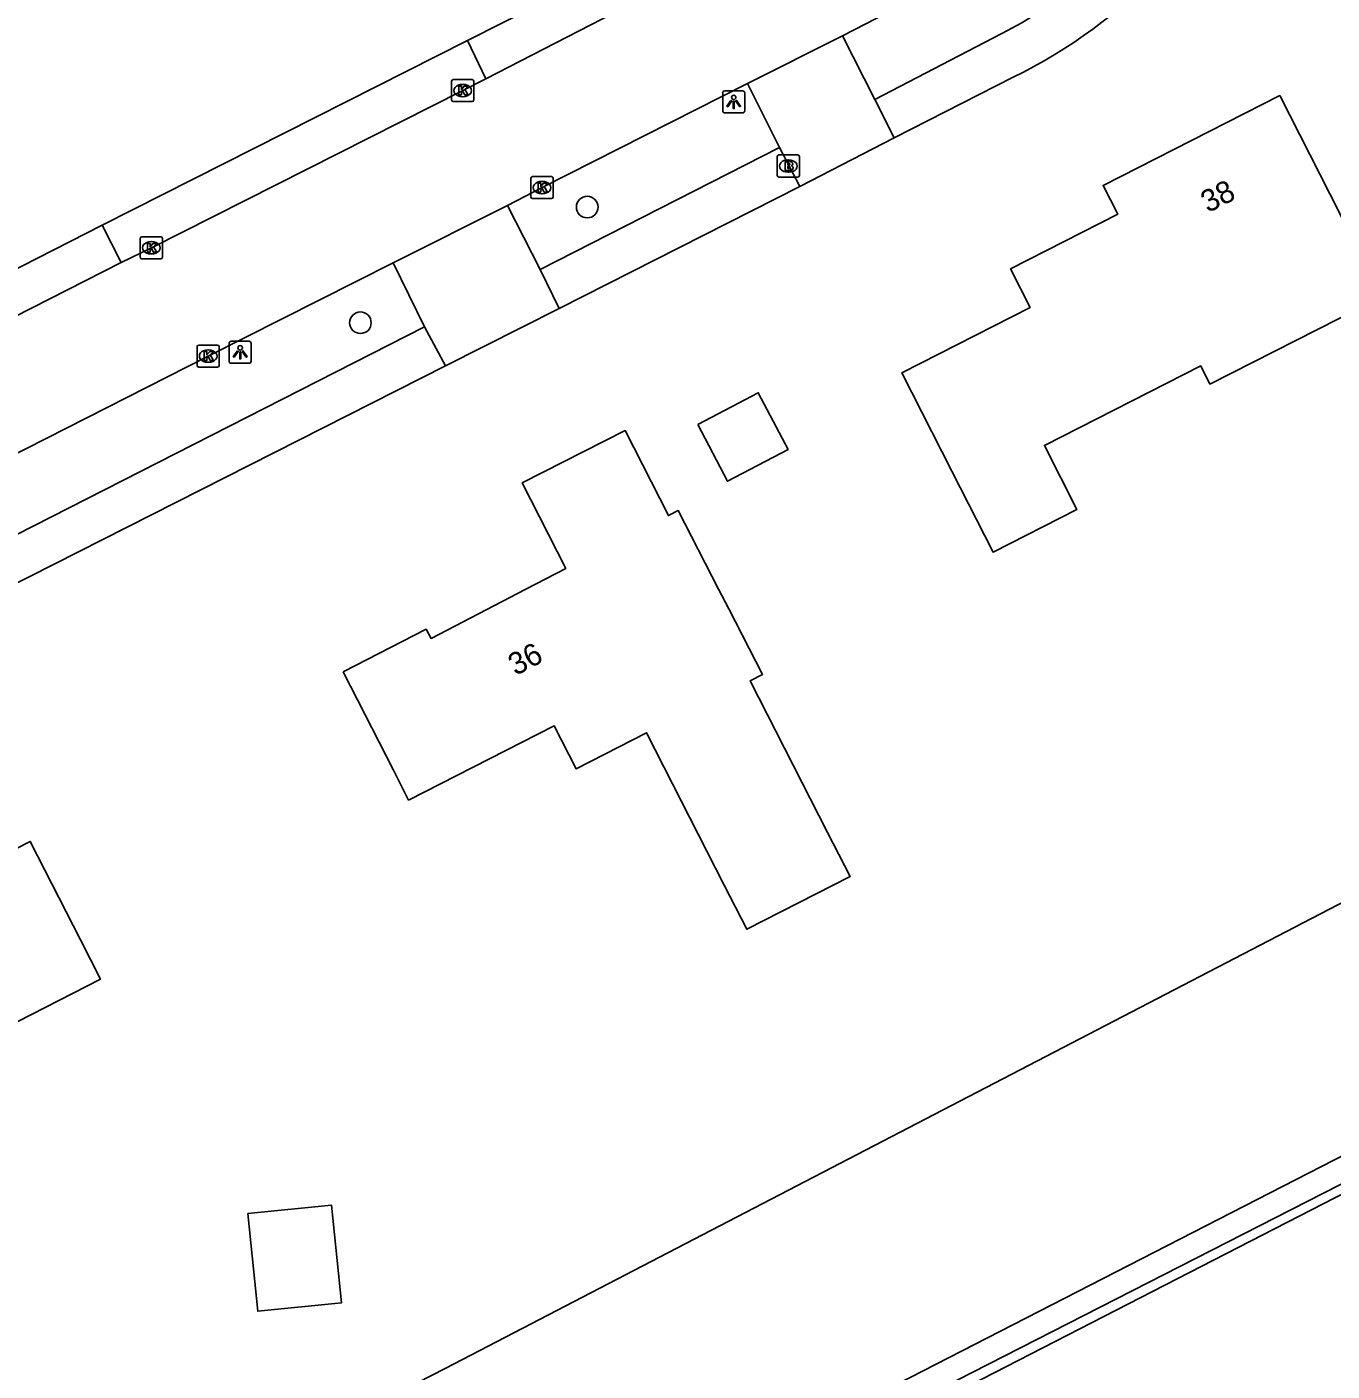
# Model space of a CAD drawing. Extents: x 162722 to 165099, y 384721 to 386283.
# Drawn here: x 164061.3 to 164120.4, y 384964.6 to 385025.5 of the extents above; entities that cross this region are included whole.
import ezdxf

# ---------------------------------------------------------------- set-up
doc = ezdxf.new("R2010")
doc.units = 0
for name, color, linetype in [('IMGEO_Boom', 7, 'Continuous'), ('IMGEO_Brandkraan', 7, 'Continuous'), ('IMGEO_Erf', 7, 'Continuous'), ('IMGEO_Groenvoorziening', 7, 'Continuous'), ('IMGEO_Hek', 7, 'Continuous'), ('IMGEO_Kolk', 7, 'Continuous'), ('IMGEO_Lichtpunt', 7, 'Continuous'), ('IMGEO_Pand', 7, 'Continuous'), ('IMGEO_Pand_nummerreeks', 7, 'Continuous'), ('IMGEO_Parkeervlak_open', 7, 'Continuous'), ('IMGEO_Rijbaan_lokaal_open', 7, 'Continuous'), ('IMGEO_Voetpad_open', 7, 'Continuous')]:
    doc.layers.add(name, color=color, linetype=linetype)

msp = doc.modelspace()

# ---------------------------------------------------------------- linework, layer by layer
at = {"layer": 'IMGEO_Boom'}
for centre in [(164086.652, 385017.305), (164076.376, 385012.068)]:
    msp.add_circle(centre, 0.489, dxfattribs=at)
at = {"layer": 'IMGEO_Brandkraan'}
for p, q in [((164095.264, 385018.737), (164095.264, 385019.589)), ((164095.339, 385019.663), (164096.191, 385019.663)), ((164096.265, 385019.589), (164096.265, 385018.737)), ((164095.752, 385019.443), (164095.777, 385019.443)), ((164096.191, 385018.663), (164095.339, 385018.663)), ((164095.775, 385018.883), (164095.75, 385018.883))]:
    msp.add_line(p, q, dxfattribs=at)
for points in [[(164095.264, 385018.737), (164095.264, 385019.589)], [(164095.339, 385019.663), (164096.191, 385019.663)], [(164096.265, 385019.589), (164096.265, 385018.737)], [(164095.612, 385019.363), (164095.612, 385018.963), (164095.825, 385018.963)], [(164095.843, 385019.363), (164095.612, 385019.363)], [(164095.791, 385019.282), (164095.737, 385019.282), (164095.737, 385019.206)], [(164095.737, 385019.206), (164095.79, 385019.206)], [(164095.799, 385019.13), (164095.737, 385019.13), (164095.737, 385019.049)], [(164095.737, 385019.049), (164095.799, 385019.049)], [(164096.191, 385018.663), (164095.339, 385018.663)]]:
    msp.add_lwpolyline(points, dxfattribs=at)
for centre, radius, start, end in [((164095.341, 385019.587), 0.0765, 91.55205, 178.44795), ((164095.341, 385019.587), 0.0765, 91.55205, 178.44795), ((164096.189, 385019.587), 0.0765, 1.55205, 88.44795), ((164096.189, 385019.587), 0.0765, 1.55205, 88.44795), ((164095.792, 385019.244), 0.0379, 267.82845, 90.93552), ((164095.8, 385019.089), 0.0404, 269.87594, 90.50774), ((164095.831, 385019.214), 0.251, 268.66757, 293.53466), ((164095.847, 385019.218), 0.145, 59.4692, 91.53667), ((164095.872, 385019.265), 0.0922, 285.51372, 58.15012), ((164095.877, 385019.073), 0.105, 301.31148, 78.98903), ((164095.341, 385018.739), 0.0765, 181.55205, 268.44795), ((164095.341, 385018.739), 0.0765, 181.55205, 268.44795), ((164096.189, 385018.739), 0.0765, 271.55205, 358.44795), ((164096.189, 385018.739), 0.0765, 271.55205, 358.44795)]:
    msp.add_arc(centre, radius, start, end, dxfattribs=at)
for centre, major_axis, ratio, start_param, end_param in [((164095.751, 385019.163), (-0.387, 0.002), 0.722429, 4.712389, 7.853982), ((164095.776, 385019.163), (-0.39, 0.002), 0.717154, 1.570796, 4.712389)]:
    msp.add_ellipse(centre, major_axis=major_axis, ratio=ratio, start_param=start_param, end_param=end_param, dxfattribs=at)
at = {"layer": 'IMGEO_Erf'}
msp.add_lwpolyline([(163897.985, 384886.845), (163925.711, 384900.92), (163932.377, 384900.522), (163958.544, 384912.864), (163988.039, 384927.89), (163995.382, 384923.265), (164000, 384925.382), (164021.235, 384935.114), (164050.974, 384949.76), (164080.212, 384964.716), (164134.643, 384992.974), (164135.303, 385000), (164135.488, 385001.967), (164139.932, 385003.079), (164145.217, 385006.018), (164162.179, 385013.171)], dxfattribs=at)
at = {"layer": 'IMGEO_Groenvoorziening'}
for points in [[(163804.052, 384830.637), (163923.546, 384891.188), (163932.646, 384886.865), (163985.84, 384913.515), (163996.464, 384908.761), (164000, 384910.576), (164144.892, 384984.957), (164146.018, 384985.926)], [(164146.018, 384985.926), (163996.449, 384909.621), (163986.31, 384914.568), (163955.992, 384899.174), (163932.762, 384887.378), (163923.64, 384892.043), (163901.149, 384880.615)], [(163996.839, 384910.771), (164000, 384912.391), (164142.61, 384985.495)]]:
    msp.add_lwpolyline(points, dxfattribs=at)
at = {"layer": 'IMGEO_Hek'}
msp.add_lwpolyline([(163955.992, 384899.174), (163986.31, 384914.568), (163996.449, 384909.621), (164146.018, 384985.926)], dxfattribs=at)
at = {"layer": 'IMGEO_Kolk'}
for p, q in [((164080.51, 385022.153), (164080.51, 385023.005)), ((164080.585, 385023.079), (164081.437, 385023.079)), ((164080.998, 385022.859), (164081.023, 385022.859)), ((164081.511, 385023.005), (164081.511, 385022.153)), ((164081.437, 385022.079), (164080.585, 385022.079)), ((164081.021, 385022.299), (164080.996, 385022.299)), ((164084.104, 385017.76), (164084.104, 385018.612)), ((164084.179, 385018.686), (164085.031, 385018.686)), ((164084.592, 385018.466), (164084.617, 385018.466)), ((164085.105, 385018.612), (164085.105, 385017.76)), ((164084.615, 385017.906), (164084.59, 385017.906)), ((164085.031, 385017.686), (164084.179, 385017.686)), ((164066.405, 385015.035), (164066.405, 385015.887)), ((164066.48, 385015.961), (164067.332, 385015.961)), ((164067.406, 385015.887), (164067.406, 385015.035)), ((164066.893, 385015.741), (164066.918, 385015.741)), ((164067.332, 385014.961), (164066.48, 385014.961)), ((164066.916, 385015.181), (164066.891, 385015.181)), ((164069.056, 385011.058), (164069.908, 385011.058)), ((164068.981, 385010.132), (164068.981, 385010.984)), ((164069.469, 385010.838), (164069.494, 385010.838)), ((164069.982, 385010.984), (164069.982, 385010.132)), ((164069.908, 385010.058), (164069.056, 385010.058)), ((164069.492, 385010.278), (164069.467, 385010.278))]:
    msp.add_line(p, q, dxfattribs=at)
for points in [[(164080.51, 385022.153), (164080.51, 385023.005)], [(164080.585, 385023.079), (164081.437, 385023.079)], [(164080.831, 385022.779), (164080.954, 385022.779), (164080.954, 385022.628), (164081.084, 385022.779), (164081.248, 385022.779), (164081.102, 385022.628), (164081.255, 385022.379), (164081.103, 385022.379), (164081.018, 385022.543), (164080.954, 385022.476), (164080.954, 385022.379), (164080.831, 385022.379), (164080.831, 385022.779)], [(164081.511, 385023.005), (164081.511, 385022.153)], [(164081.437, 385022.079), (164080.585, 385022.079)], [(164084.104, 385017.76), (164084.104, 385018.612)], [(164084.179, 385018.686), (164085.031, 385018.686)], [(164084.425, 385018.386), (164084.548, 385018.386), (164084.548, 385018.235), (164084.678, 385018.386), (164084.842, 385018.386), (164084.696, 385018.235), (164084.849, 385017.986), (164084.697, 385017.986), (164084.612, 385018.15), (164084.548, 385018.083), (164084.548, 385017.986), (164084.425, 385017.986), (164084.425, 385018.386)], [(164085.105, 385018.612), (164085.105, 385017.76)], [(164085.031, 385017.686), (164084.179, 385017.686)], [(164066.405, 385015.035), (164066.405, 385015.887)], [(164066.48, 385015.961), (164067.332, 385015.961)], [(164067.406, 385015.887), (164067.406, 385015.035)], [(164066.726, 385015.661), (164066.849, 385015.661), (164066.849, 385015.51), (164066.979, 385015.661), (164067.143, 385015.661), (164066.997, 385015.51), (164067.15, 385015.261), (164066.998, 385015.261), (164066.913, 385015.425), (164066.849, 385015.358), (164066.849, 385015.261), (164066.726, 385015.261), (164066.726, 385015.661)], [(164067.332, 385014.961), (164066.48, 385014.961)], [(164069.056, 385011.058), (164069.908, 385011.058)], [(164068.981, 385010.132), (164068.981, 385010.984)], [(164069.302, 385010.758), (164069.425, 385010.758), (164069.425, 385010.607), (164069.555, 385010.758), (164069.719, 385010.758), (164069.573, 385010.607), (164069.726, 385010.358), (164069.574, 385010.358), (164069.489, 385010.522), (164069.425, 385010.455), (164069.425, 385010.358), (164069.302, 385010.358), (164069.302, 385010.758)], [(164069.982, 385010.984), (164069.982, 385010.132)], [(164069.908, 385010.058), (164069.056, 385010.058)]]:
    msp.add_lwpolyline(points, dxfattribs=at)
for centre, start, end in [((164080.587, 385023.003), 91.55205, 178.44795), ((164080.587, 385023.003), 91.55205, 178.44795), ((164081.435, 385023.003), 1.55205, 88.44795), ((164081.435, 385023.003), 1.55205, 88.44795), ((164080.587, 385022.155), 181.55205, 268.44795), ((164080.587, 385022.155), 181.55205, 268.44795), ((164081.435, 385022.155), 271.55205, 358.44795), ((164081.435, 385022.155), 271.55205, 358.44795), ((164084.181, 385018.61), 91.55205, 178.44795), ((164084.181, 385018.61), 91.55205, 178.44795), ((164085.029, 385018.61), 1.55205, 88.44795), ((164085.029, 385018.61), 1.55205, 88.44795), ((164084.181, 385017.762), 181.55205, 268.44795), ((164084.181, 385017.762), 181.55205, 268.44795), ((164085.029, 385017.762), 271.55205, 358.44795), ((164085.029, 385017.762), 271.55205, 358.44795), ((164066.482, 385015.885), 91.55205, 178.44795), ((164066.482, 385015.885), 91.55205, 178.44795), ((164067.33, 385015.885), 1.55205, 88.44795), ((164067.33, 385015.885), 1.55205, 88.44795), ((164066.482, 385015.037), 181.55205, 268.44795), ((164066.482, 385015.037), 181.55205, 268.44795), ((164067.33, 385015.037), 271.55205, 358.44795), ((164067.33, 385015.037), 271.55205, 358.44795), ((164069.058, 385010.982), 91.55205, 178.44795), ((164069.058, 385010.982), 91.55205, 178.44795), ((164069.906, 385010.982), 1.55205, 88.44795), ((164069.906, 385010.982), 1.55205, 88.44795), ((164069.058, 385010.134), 181.55205, 268.44795), ((164069.058, 385010.134), 181.55205, 268.44795), ((164069.906, 385010.134), 271.55205, 358.44795), ((164069.906, 385010.134), 271.55205, 358.44795)]:
    msp.add_arc(centre, 0.0765, start, end, dxfattribs=at)
for centre, major_axis, ratio, start_param, end_param in [((164080.997, 385022.579), (-0.387, 0.002), 0.722429, 4.712389, 7.853982), ((164081.022, 385022.579), (-0.39, 0.002), 0.717154, 1.570796, 4.712389), ((164084.591, 385018.186), (-0.387, 0.002), 0.722429, 4.712389, 7.853982), ((164084.616, 385018.186), (-0.39, 0.002), 0.717154, 1.570796, 4.712389), ((164066.892, 385015.461), (-0.387, 0.002), 0.722429, 4.712389, 7.853982), ((164066.917, 385015.461), (-0.39, 0.002), 0.717154, 1.570796, 4.712389), ((164069.468, 385010.558), (-0.387, 0.002), 0.722429, 4.712389, 7.853982), ((164069.493, 385010.558), (-0.39, 0.002), 0.717154, 1.570796, 4.712389)]:
    msp.add_ellipse(centre, major_axis=major_axis, ratio=ratio, start_param=start_param, end_param=end_param, dxfattribs=at)
at = {"layer": 'IMGEO_Lichtpunt'}
for p, q in [((164092.791, 385022.472), (164092.791, 385021.665)), ((164092.791, 385022.472), (164092.791, 385021.665)), ((164093.693, 385022.567), (164092.885, 385022.567)), ((164093.693, 385022.567), (164092.885, 385022.567)), ((164093.787, 385021.665), (164093.787, 385022.472)), ((164093.787, 385021.665), (164093.787, 385022.472)), ((164092.885, 385021.571), (164093.693, 385021.571)), ((164092.885, 385021.571), (164093.693, 385021.571)), ((164070.431, 385011.132), (164070.431, 385010.325)), ((164070.431, 385011.132), (164070.431, 385010.325)), ((164071.333, 385011.227), (164070.525, 385011.227)), ((164071.333, 385011.227), (164070.525, 385011.227)), ((164071.427, 385010.325), (164071.427, 385011.132)), ((164071.427, 385010.325), (164071.427, 385011.132)), ((164070.525, 385010.231), (164071.333, 385010.231)), ((164070.525, 385010.231), (164071.333, 385010.231))]:
    msp.add_line(p, q, dxfattribs=at)
for points in [[(164093.165, 385022.136), (164093.204, 385022.108), (164093.016, 385021.846), (164092.978, 385021.873), (164093.165, 385022.136)], [(164093.267, 385022.088), (164093.314, 385022.088), (164093.314, 385021.766), (164093.267, 385021.766), (164093.267, 385022.088)], [(164093.377, 385022.108), (164093.415, 385022.135), (164093.602, 385021.873), (164093.563, 385021.845), (164093.377, 385022.108)], [(164070.805, 385010.796), (164070.844, 385010.768), (164070.656, 385010.506), (164070.618, 385010.533), (164070.805, 385010.796)], [(164070.907, 385010.748), (164070.954, 385010.748), (164070.954, 385010.426), (164070.907, 385010.426), (164070.907, 385010.748)], [(164071.017, 385010.768), (164071.055, 385010.795), (164071.242, 385010.533), (164071.203, 385010.505), (164071.017, 385010.768)]]:
    msp.add_lwpolyline(points, dxfattribs=at)
for centre in [(164093.29, 385022.27), (164070.93, 385010.93)]:
    msp.add_circle(centre, 0.0994, dxfattribs=at)
for centre, start, end in [((164092.885, 385022.472), 90, 180), ((164092.885, 385022.472), 90, 180), ((164093.693, 385022.472), 0, 90), ((164093.693, 385022.472), 0, 90), ((164092.885, 385021.665), 180, 270), ((164092.885, 385021.665), 180, 270), ((164093.693, 385021.665), 270, 0), ((164093.693, 385021.665), 270, 360), ((164070.525, 385011.132), 90, 180), ((164070.525, 385011.132), 90, 180), ((164071.333, 385011.132), 0, 90), ((164071.333, 385011.132), 0, 90), ((164070.525, 385010.325), 180, 270), ((164070.525, 385010.325), 180, 270), ((164071.333, 385010.325), 270, 0), ((164071.333, 385010.325), 270, 360)]:
    msp.add_arc(centre, 0.0946, start, end, dxfattribs=at)
at = {"layer": 'IMGEO_Pand'}
for points in [[(164103.173, 385005.346), (164100.908, 385009.803), (164106.718, 385012.756), (164105.828, 385014.507), (164110.687, 385016.976), (164110.02, 385018.288), (164118.023, 385022.355), (164120.288, 385017.898), (164122.651, 385013.246), (164114.865, 385009.289), (164114.448, 385010.11), (164107.362, 385006.509), (164108.835, 385003.611), (164105.035, 385001.68), (164103.173, 385005.346)], [(164091.657, 385007.457), (164093.005, 385004.889), (164095.75, 385006.329), (164094.403, 385008.897), (164091.657, 385007.457)], [(164075.597, 384996.266), (164079.361, 384998.187), (164079.575, 384997.769), (164083.865, 385000), (164085.68, 385000.944), (164083.712, 385004.818), (164088.374, 385007.187), (164090.332, 385003.334), (164090.774, 385003.559), (164092.606, 385000), (164093.065, 384999.108), (164094.593, 384996.143), (164094.034, 384995.858), (164097.539, 384988.989), (164098.56, 384986.989), (164093.882, 384984.602), (164092.861, 384986.602), (164089.34, 384993.501), (164086.148, 384991.871), (164085.154, 384993.818), (164078.562, 384990.454), (164077.869, 384991.812), (164075.597, 384996.266)], [(164045.304, 384977.479), (164043.032, 384981.932), (164047.241, 384984.08), (164046.348, 384985.83), (164049.665, 384987.522), (164050.499, 384985.888), (164053.685, 384987.513), (164054.85, 384985.23), (164061.417, 384988.582), (164063.689, 384984.129), (164064.6, 384982.344), (164057.712, 384978.829), (164057.181, 384979.87), (164046.79, 384974.567), (164045.304, 384977.479)], [(164071.284, 384971.725), (164075.071, 384972.104), (164075.514, 384967.685), (164071.727, 384967.306), (164071.284, 384971.725)]]:
    msp.add_lwpolyline(points, dxfattribs=at)
at = {"layer": 'IMGEO_Parkeervlak_open'}
msp.add_lwpolyline([(164064.675, 385016.487), (164081.225, 385024.845)], dxfattribs=at)
at = {"layer": 'IMGEO_Rijbaan_lokaal_open'}
for points in [[(164104.574, 385028.285), (164100.766, 385026.367), (164098.211, 385025.06)], [(164088.372, 385026.349), (164082.061, 385023.117)], [(164093.91, 385022.896), (164098.211, 385025.06)], [(164082.061, 385023.117), (164081.011, 385022.579), (164066.906, 385015.461), (164065.538, 385014.795)], [(164083.036, 385017.376), (164084.605, 385018.186), (164093.91, 385022.896)], [(164077.864, 385014.778), (164083.036, 385017.376)], [(164053.614, 385002.474), (164054.784, 385003.095), (164069.482, 385010.558), (164077.864, 385014.778)], [(164065.538, 385014.795), (164058.234, 385011.087)]]:
    msp.add_lwpolyline(points, dxfattribs=at)
at = {"layer": 'IMGEO_Voetpad_open'}
for points in [[(164081.225, 385024.845), (164087.541, 385028.05)], [(164098.211, 385025.06), (164099.678, 385022.179)], [(164081.225, 385024.845), (164082.061, 385023.117)], [(164105.03, 385024.959), (164099.678, 385022.179)], [(164093.91, 385022.896), (164095.367, 385020.004)], [(164105.943, 385023.18), (164100.563, 385020.442)], [(164099.678, 385022.179), (164100.563, 385020.442)], [(164100.563, 385020.442), (164096.277, 385018.243)], [(164095.367, 385020.004), (164084.515, 385014.478)], [(164096.277, 385018.243), (164095.367, 385020.004)], [(164096.277, 385018.243), (164085.388, 385012.719)], [(164084.515, 385014.478), (164083.036, 385017.376)], [(164057.382, 385012.776), (164064.675, 385016.487)], [(164064.675, 385016.487), (164065.538, 385014.795)], [(164077.864, 385014.778), (164079.286, 385011.877)], [(164085.388, 385012.719), (164084.515, 385014.478)], [(164085.388, 385012.719), (164080.225, 385010.11)], [(164079.286, 385011.877), (164055.928, 385000), (164055.122, 384999.59)], [(164080.225, 385010.11), (164079.286, 385011.877)], [(164080.225, 385010.11), (164060.269, 385000), (164056.001, 384997.838)]]:
    msp.add_lwpolyline(points, dxfattribs=at)
for centre, radius, start, end in [((164095.584, 385044.422), 21.634, 295.88866, 336.61412), ((164095.684, 385044.246), 23.431, 295.96562, 337.09639)]:
    msp.add_arc(centre, radius, start, end, dxfattribs=at)

# ---------------------------------------------------------------- texts
at = {"layer": 'IMGEO_Pand_nummerreeks'}
for s, rotation, p in [('38', 26.93897, (164114.774, 385017.024)), ('36', 27.47906, (164083.407, 384996.065))]:
    msp.add_text(s, height=1, rotation=rotation, dxfattribs=at).set_placement(p)

doc.saveas('drawing.dxf')
